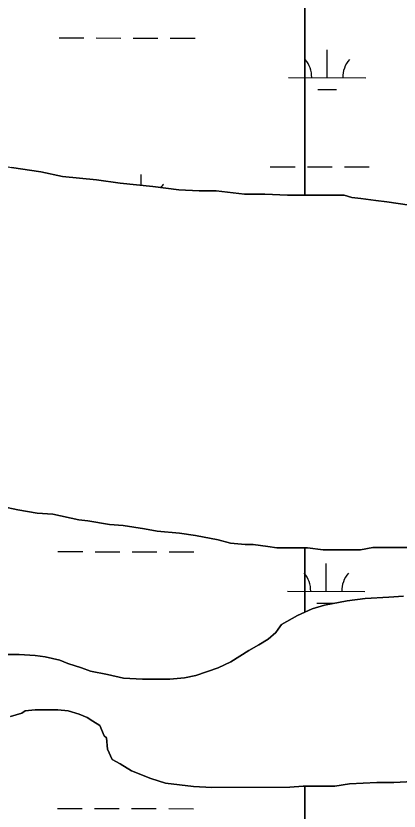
# Model space of a CAD drawing. Extents: x 3187622 to 3225504, y 800805 to 826213.
# Drawn here: x 3210941 to 3211437, y 815909 to 816939 of the extents above; entities that cross this region are included whole.
import ezdxf

# ---------------------------------------------------------------- set-up
doc = ezdxf.new("R2010")
doc.units = 0
doc.layers.add('V-SITE-VEGE', color=7, linetype='Continuous')
doc.layers.add('V-WETL-SWMP', color=7, linetype='Continuous')

msp = doc.modelspace()

# ---------------------------------------------------------------- linework, layer by layer
at = {"layer": 'V-SITE-VEGE'}
for p, q in [((3211314.8, 817348), (3211314.8, 816706.7)), ((3211314.8, 816706.7), (3211365.6, 816706.8)), ((3211365.6, 816706.8), (3211375.8, 816703.9)), ((3211375.8, 816703.9), (3211387.5, 816702.5)), ((3211387.5, 816702.5), (3211406.6, 816699.6)), ((3211406.6, 816699.6), (3211421.2, 816698.2)), ((3211421.2, 816698.2), (3211450.5, 816693.8))]:
    msp.add_line(p, q, dxfattribs=at)
for points in [[(3210791.7, 816768.7), (3210831.3, 816761.4), (3210860.5, 816757.1), (3210905.9, 816748.4), (3210935.2, 816742.6), (3210973.3, 816736.8), (3211001.1, 816731), (3211045, 816726.7), (3211075.7, 816722.4), (3211118.2, 816718.1), (3211151.9, 816713.7), (3211178.2, 816712.3), (3211200.2, 816712.4), (3211236.8, 816708.1), (3211263.1, 816708.1), (3211292.4, 816706.7), (3211314.8, 816706.7), (3211314.8, 817348)], [(3210895.4, 816111.7), (3210945.2, 816111.8), (3210965.7, 816110.4), (3210978.9, 816108.9), (3210997.9, 816104.6), (3211008.2, 816100.2), (3211025.7, 816094.4), (3211037.5, 816090), (3211059.4, 816085.7), (3211079.9, 816081.3), (3211104.8, 816079.9), (3211139.9, 816080), (3211158.9, 816081.5), (3211173.6, 816084.4), (3211202.8, 816094.7), (3211218.9, 816102.1), (3211242.3, 816116.8), (3211255.5, 816124.1), (3211267.2, 816131.5), (3211277.4, 816140.3), (3211280.3, 816144.7), (3211284.7, 816150.5), (3211305.2, 816162.3), (3211314.8, 816166.7), (3211314.8, 816250.1), (3211278.6, 816250), (3211266.9, 816251.5), (3211247.9, 816254.4), (3211237.6, 816254.3), (3211218.6, 816255.8), (3211202.5, 816260.1), (3211173.2, 816265.9), (3211152.7, 816268.8), (3211123.5, 816271.7), (3211107.3, 816274.6), (3211079.5, 816278.9), (3211062, 816280.3), (3211034.1, 816284.7), (3211022.4, 816286.1), (3210988.8, 816293.4), (3210968.3, 816294.8), (3210943.4, 816299.1), (3210922.9, 816303.5)], [(3211473.3, 816250.4), (3211403, 816250.3), (3211387, 816247.3), (3211338.7, 816247.2), (3211318.2, 816250.1), (3211314.8, 816250.1), (3211314.8, 816166.7), (3211324.2, 816171.1), (3211340.3, 816175.5), (3211369.5, 816181.4), (3211392.9, 816184.4), (3211423.7, 816185.9), (3211442.7, 816187.4)], [(3211008.3, 816038.7), (3210995.1, 816040.2), (3210965.8, 816040.1), (3210952.7, 816038.6), (3210948.3, 816035.7), (3210933.7, 816031.3)], [(3211314.8, 815857.9), (3211314.8, 815941.3), (3211312.9, 815941.3), (3211295.3, 815939.8), (3211194.4, 815939.6), (3211170.9, 815941), (3211134.3, 815945.3), (3211115.3, 815951.1), (3211090.4, 815961.3), (3211075.7, 815970.1), (3211065.5, 815975.9), (3211059.6, 815989.1), (3211058.1, 816003.7), (3211055.2, 816006.6), (3211049.3, 816019.8), (3211040.5, 816025.6), (3211033.2, 816030), (3211022.9, 816034.4), (3211008.3, 816038.7)], [(3211454.9, 815947.4), (3211430, 815945.9), (3211408, 815945.8), (3211372.9, 815944.3), (3211353.9, 815941.4), (3211314.8, 815941.3), (3211314.8, 815857.9)]]:
    msp.add_lwpolyline(points, dxfattribs=at)
at = {"layer": 'V-WETL-SWMP'}
for p, q in [((3210996.7, 816910.4), (3211028.7, 816910.3)), ((3211044.7, 816910.3), (3211076.7, 816910.2)), ((3211092.7, 816910.2), (3211124.7, 816910.1)), ((3211140.7, 816910.1), (3211172.7, 816910)), ((3211343.9, 816858.9), (3211343.9, 816894.9)), ((3211293.9, 816859), (3211393.9, 816858.8)), ((3211331.8, 816843.5), (3211355.8, 816843.5)), ((3211270.2, 816743.6), (3211302.2, 816743.6)), ((3211318.2, 816743.5), (3211350.2, 816743.5)), ((3211366.2, 816743.4), (3211398.2, 816743.4)), ((3211103.1, 816719.6), (3211103.1, 816733.6)), ((3210995.3, 816245), (3211027.3, 816245)), ((3211043.3, 816244.9), (3211075.3, 816244.9)), ((3211091.3, 816244.8), (3211123.3, 816244.8)), ((3211139.3, 816244.7), (3211171.3, 816244.7)), ((3211342.5, 816193.6), (3211342.6, 816229.6)), ((3211292.5, 816193.7), (3211392.5, 816193.5)), ((3211330.5, 816178.2), (3211353.2, 816178.1)), ((3210994.6, 815912.4), (3211026.6, 815912.3)), ((3211042.6, 815912.3), (3211074.6, 815912.2)), ((3211090.6, 815912.2), (3211122.6, 815912.1)), ((3211138.6, 815912.1), (3211170.6, 815912))]:
    msp.add_line(p, q, dxfattribs=at)
for points in [[(3211450.5, 816693.8), (3211421.2, 816698.2), (3211406.6, 816699.6), (3211387.5, 816702.5), (3211375.8, 816703.9), (3211365.6, 816706.8), (3211292.4, 816706.7), (3211263.1, 816708.1), (3211236.8, 816708.1), (3211200.2, 816712.4), (3211178.2, 816712.3), (3211151.9, 816713.7), (3211118.2, 816718.1), (3211075.7, 816722.4), (3211045, 816726.7), (3211001.1, 816731), (3210973.3, 816736.8), (3210935.2, 816742.6)], [(3210922.9, 816303.5), (3210943.4, 816299.1), (3210968.3, 816294.8), (3210988.8, 816293.4), (3211022.4, 816286.1), (3211034.1, 816284.7), (3211062, 816280.3), (3211079.5, 816278.9), (3211107.4, 816274.6), (3211123.5, 816271.7), (3211152.7, 816268.8), (3211173.2, 816265.9), (3211202.5, 816260.1), (3211218.6, 816255.8), (3211237.6, 816254.3)], [(3211237.6, 816254.3), (3211247.9, 816254.4), (3211266.9, 816251.5), (3211278.6, 816250), (3211318.2, 816250.1), (3211338.7, 816247.2), (3211387, 816247.3), (3211403, 816250.3), (3211473.3, 816250.4)], [(3211442.7, 816187.4), (3211423.7, 816185.9), (3211392.9, 816184.4), (3211369.5, 816181.4), (3211340.3, 816175.5), (3211324.2, 816171.1), (3211305.2, 816162.3), (3211284.7, 816150.5), (3211280.3, 816144.7), (3211277.4, 816140.3), (3211267.2, 816131.5), (3211255.5, 816124.1), (3211242.3, 816116.8), (3211218.9, 816102.1), (3211202.8, 816094.7), (3211173.6, 816084.4), (3211158.9, 816081.5), (3211139.9, 816080), (3211104.8, 816079.9), (3211079.9, 816081.3), (3211059.4, 816085.7), (3211037.5, 816090), (3211025.7, 816094.4), (3211008.2, 816100.2), (3210997.9, 816104.6), (3210978.9, 816108.9), (3210965.7, 816110.4), (3210945.2, 816111.8), (3210895.4, 816111.7)], [(3210933.7, 816031.3), (3210948.3, 816035.7), (3210952.7, 816038.6), (3210965.8, 816040.1), (3210995.1, 816040.2), (3211008.3, 816038.7), (3211022.9, 816034.4), (3211033.2, 816030), (3211040.5, 816025.6), (3211049.3, 816019.8), (3211055.2, 816006.6), (3211058.1, 816003.7), (3211059.6, 815989.1), (3211065.5, 815975.9), (3211075.7, 815970.1), (3211090.4, 815961.3), (3211115.3, 815951.1), (3211134.3, 815945.3), (3211170.9, 815941), (3211194.4, 815939.6), (3211295.3, 815939.8), (3211312.9, 815941.3), (3211353.9, 815941.4), (3211372.9, 815944.3), (3211408, 815945.8), (3211430, 815945.9), (3211454.9, 815947.4)]]:
    msp.add_lwpolyline(points, dxfattribs=at)
for centre, start, end in [((3211288.6, 816859.5), 359.1115, 40.6551), ((3211399.1, 816859.3), 139.1115, 180.6551), ((3211158.3, 816697.9), 139.1115, 147.697), ((3211287.3, 816194.2), 359.1115, 40.6551), ((3211397.8, 816193.9), 139.1115, 180.6551)]:
    msp.add_arc(centre, 35.2, start, end, dxfattribs=at)

doc.saveas('drawing.dxf')
